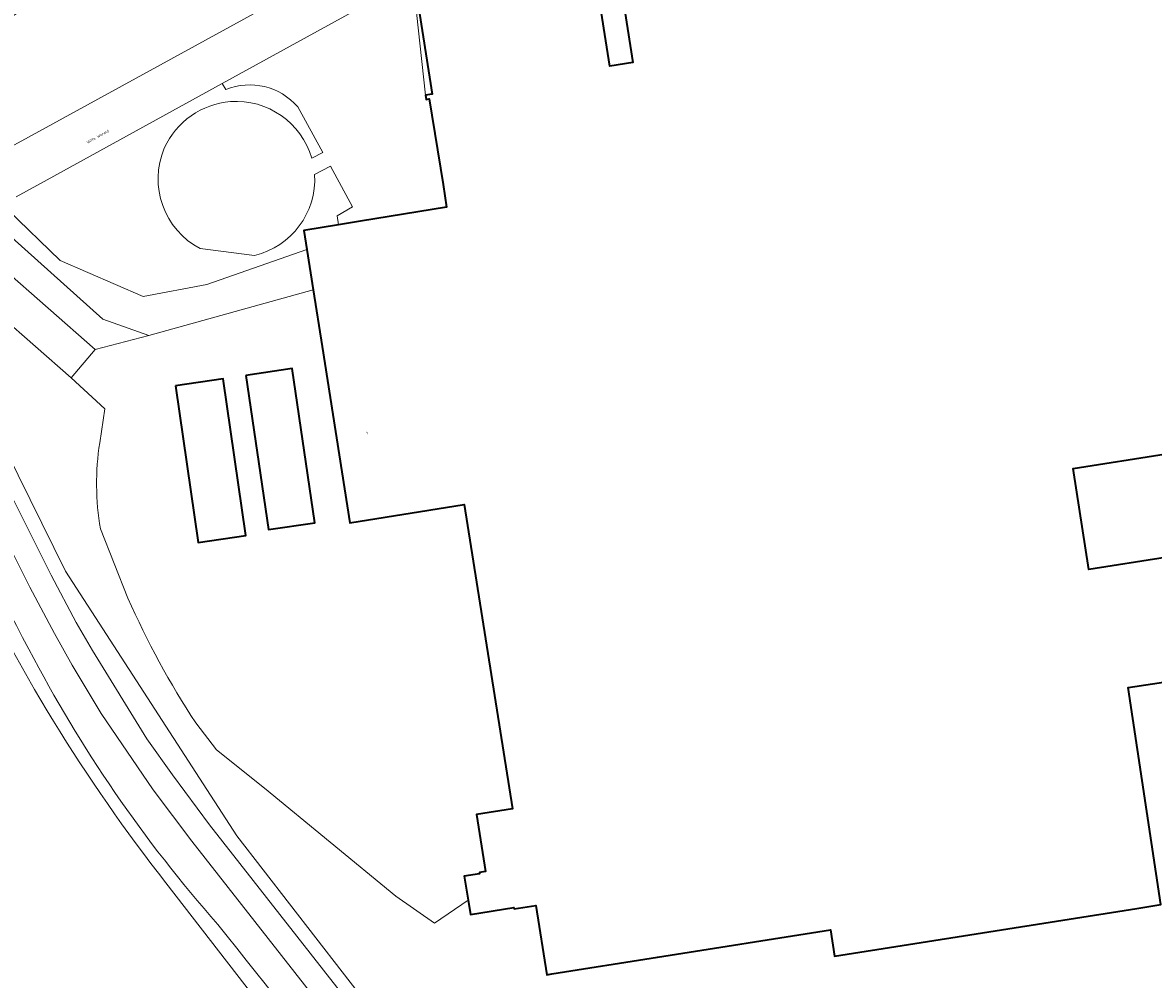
# Model space of a CAD drawing. Header units: metres. Extents: x 197700 to 204338, y 317132 to 325229.
# Tile 356 of 656: x 199449 to 199596, y 320661 to 320785. Entities that reach past the tile are written whole.
import ezdxf
from ezdxf.enums import TextEntityAlignment as Align

# ---------------------------------------------------------------- set-up
doc = ezdxf.new("R2010")
doc.units = ezdxf.units.M
for name, color, linetype, lineweight in [('B-WE-GR-BOS_GEMENGD-GV', 40, 'Continuous', 13), ('B-WE-GR-BOS_LOOF-GV', 40, 'Continuous', 13), ('B-WE-GR-GROENVOORZIENING-GV', 80, 'Continuous', 18), ('B-WE-OG-BEBOUWING-GV', 7, 'Continuous', 35), ('B-WE-OG-BEBOUWING-T18', 10, 'Continuous', 18), ('B-WE-OG-TERREIN_CULTUURSCHEIDING-GV', 7, 'Continuous', 18), ('B-WE-OG-TERREIN_ERF-GV', 7, 'Continuous', 18), ('B-WE-OG-TOPOGRAFIE-T18', 10, 'Continuous', 18), ('B-WE-VH-ONVERHARD-GV', 252, 'Continuous', 18), ('B-WE-VH-VERHARDING_ASFALT-GV', 252, 'Continuous', 18), ('B-WE-VH-VERHARDING_GESLOTEN-GV', 252, 'Continuous', 18)]:
    doc.layers.add(name, color=color, linetype=linetype, lineweight=lineweight)
doc.styles.add('NLCS-ISO-M200-T18', font='NLCS-ISO.ttf', dxfattribs={"height": 0.36})

msp = doc.modelspace()

# ---------------------------------------------------------------- linework, layer by layer
at = {"layer": 'B-WE-GR-BOS_GEMENGD-GV'}
msp.add_lwpolyline([(199468.056, 320673.223, -0.0570335), (199441.435, 320716.629)], format="xyb", dxfattribs=at)
msp.add_lwpolyline([(199472.411, 320617.623), (199474.103, 320618.732), (199475.084, 320617.234), (199473.393, 320616.125), (199473.788, 320615.524), (199476.784, 320618.34), (199488.759, 320629.439), (199490.865, 320631.396), (199490.96, 320631.27), (199492.119, 320632.162), (199491.914, 320632.438), (199496.677, 320636.248), (199468.056, 320673.223)], dxfattribs=at)
at = {"layer": 'B-WE-GR-BOS_LOOF-GV'}
msp.add_lwpolyline([(199412.915, 320944.741), (199387.422, 320909.395), (199385.59, 320899.213), (199387.751, 320883.766), (199387.567, 320878.77), (199403.811, 320838.384), (199427.201, 320780.568), (199441.292, 320764.945), (199443.927, 320766.386), (199482.653, 320787.604), (199482.576, 320787.783), (199475.783, 320786.178)], dxfattribs=at)
msp.add_lwpolyline([(199450.27, 320787.399, -0.3098357), (199441.629, 320784.613)], format="xyb", dxfattribs=at)
at = {"layer": 'B-WE-GR-GROENVOORZIENING-GV'}
for points in [[(199486.31, 320755.27), (199473.339, 320750.739), (199465.11, 320749.202), (199454.367, 320753.84), (199447.597, 320760.414), (199448.08, 320756.825), (199459.897, 320746.25), (199465.843, 320744.142), (199487.133, 320750.042)], [(199521.949, 320619.254), (199521.592, 320622.056), (199477.249, 320679.306), (199455.072, 320713.602), (199444.319, 320735.345), (199436.547, 320754.115), (199435.68, 320753.155), (199443.602, 320733.703), (199447.72, 320724.058), (199453.188, 320713.073), (199456.436, 320706.978), (199458.546, 320703.348), (199465.595, 320691.892), (199468.89, 320687.203), (199473.718, 320680.731)]]:
    msp.add_lwpolyline(points, close=True, dxfattribs=at)
at = {"layer": 'B-WE-OG-BEBOUWING-GV'}
for points in [[(199527.488, 320786.128), (199528.544, 320779.524), (199525.555, 320779.052), (199523.921, 320789.471)], [(199500.897, 320785.86), (199502.536, 320775.41), (199501.676, 320775.274), (199501.766, 320774.729), (199502.17, 320774.796), (199503.95, 320763.692), (199504.417, 320760.776), (199493.276, 320758.943), (199490.399, 320758.47), (199485.922, 320757.733), (199486.31, 320755.27), (199487.133, 320750.042), (199488.286, 320742.724), (199491.885, 320719.874), (199506.71, 320722.254), (199512.937, 320682.812), (199508.294, 320682.08), (199509.46, 320674.691), (199508.67, 320674.566), (199508.694, 320674.418), (199506.708, 320674.105), (199507.202, 320670.98), (199507.493, 320669.136), (199513.143, 320670.028), (199513.169, 320669.86), (199515.974, 320670.303), (199517.392, 320661.324), (199518.028, 320661.424), (199531.712, 320663.585), (199554.137, 320667.125), (199554.672, 320663.737), (199593.827, 320669.918), (199596.94, 320670.41), (199592.71, 320698.522), (199598.145, 320699.34)], [(199597.501, 320715.358), (199587.62, 320713.811), (199585.566, 320726.926), (199597.63, 320728.788)]]:
    msp.add_lwpolyline(points, dxfattribs=at)
for points in [[(199478.416, 320738.966), (199481.344, 320719.009), (199487.336, 320719.888), (199484.408, 320739.845)], [(199469.285, 320737.614), (199472.219, 320717.316), (199478.404, 320718.21), (199475.47, 320738.508)]]:
    msp.add_lwpolyline(points, close=True, dxfattribs=at)
at = {"layer": 'B-WE-OG-TERREIN_CULTUURSCHEIDING-GV'}
msp.add_lwpolyline([(199612.226, 320500), (199608.061, 320504.679), (199581.366, 320538.217), (199556.954, 320569.533), (199471.402, 320678.632), (199466.387, 320685.274), (199459.657, 320695.169), (199455.913, 320701.434), (199453.618, 320705.516), (199450.413, 320711.549), (199446.832, 320718.724), (199442.839, 320727.359), (199440.67, 320732.438), (199433.353, 320750.735), (199431.226, 320755.613), (199429.904, 320758.884), (199428.655, 320762.38), (199426.687, 320764.115), (199425.662, 320766.682), (199423.032, 320769.464), (199422.117, 320769.073), (199427.566, 320753.968)], dxfattribs=at)
for points in [[(199427.566, 320753.968, 0.0319349), (199450.308, 320703.494)], [(199450.308, 320703.494, 0.0606426), (199474.778, 320667.853)], [(199474.778, 320667.853, -0.0031234), (199552.581, 320568.813)]]:
    msp.add_lwpolyline(points, format="xyb", dxfattribs=at)
at = {"layer": 'B-WE-OG-TERREIN_ERF-GV'}
for points in [[(199530.172, 320794.943), (199500.046, 320790.371), (199501.676, 320775.274), (199502.536, 320775.41), (199500.897, 320785.86), (199523.921, 320789.471), (199525.555, 320779.052), (199528.544, 320779.524), (199527.488, 320786.128), (199534.714, 320787.383), (199533.894, 320791.352)], [(199490.399, 320758.47), (199493.276, 320758.943), (199504.417, 320760.776), (199503.95, 320763.692), (199502.17, 320774.796), (199501.766, 320774.729), (199501.676, 320775.274), (199500.046, 320790.371), (199475.351, 320776.777), (199475.809, 320775.99)], [(199475.809, 320775.99), (199475.351, 320776.777), (199452.685, 320764.301), (199448.646, 320762.096)], [(199486.944, 320767.118), (199488.402, 320767.858), (199485.124, 320773.768)], [(199485.124, 320773.768), (199488.402, 320767.858), (199486.944, 320767.118)], [(199458.887, 320742.341), (199465.843, 320744.142), (199459.897, 320746.25), (199448.08, 320756.825), (199447.597, 320760.414), (199454.367, 320753.84), (199465.11, 320749.202), (199473.339, 320750.739), (199486.31, 320755.27), (199485.922, 320757.733), (199490.399, 320758.47), (199490.254, 320759.641), (199492.231, 320760.821), (199489.385, 320766.085), (199487.313, 320764.989)], [(199487.313, 320764.989), (199489.385, 320766.085), (199492.231, 320760.821), (199490.254, 320759.641), (199490.399, 320758.47)], [(199435.643, 320756.297), (199435.667, 320756.238), (199436.547, 320754.115), (199444.319, 320735.345), (199455.072, 320713.602), (199477.249, 320679.306), (199521.592, 320622.056), (199520.97, 320626.942), (199526.556, 320624.221), (199529.876, 320627.217), (199530.847, 320626.14), (199537.243, 320629.711), (199544.178, 320626.675), (199555.555, 320617.566), (199570.29, 320629.589), (199582.534, 320639.579), (199587.193, 320644.893), (199606.371, 320657.364)], [(199459.482, 320730.24), (199460.142, 320734.619), (199455.781, 320738.646), (199437.248, 320754.891), (199435.643, 320756.297)], [(199479.539, 320754.52), (199472.501, 320755.397)], [(199472.501, 320755.397), (199479.539, 320754.52)], [(199446.723, 320753.023), (199458.887, 320742.341)], [(199597.63, 320728.788), (199585.566, 320726.926), (199587.62, 320713.811), (199597.501, 320715.358)], [(199463.136, 320710.124), (199459.579, 320719.081)], [(199598.145, 320699.34), (199592.71, 320698.522), (199596.94, 320670.41), (199593.827, 320669.918), (199554.672, 320663.737), (199554.137, 320667.125), (199531.712, 320663.585), (199518.028, 320661.424), (199517.392, 320661.324), (199515.974, 320670.303), (199513.169, 320669.86), (199513.143, 320670.028), (199507.493, 320669.136), (199507.202, 320670.98), (199502.85, 320667.995), (199497.845, 320671.499), (199480.823, 320685.487), (199474.602, 320690.444), (199471.923, 320693.944)]]:
    msp.add_lwpolyline(points, dxfattribs=at)
for points in [[(199485.124, 320773.768, 0.3224525), (199475.809, 320775.99)], [(199475.809, 320775.99, -0.3224525), (199485.124, 320773.768)], [(199467.851, 320768.405, -0.2752434), (199476.435, 320774.447)], [(199476.435, 320774.447, 0.2752434), (199467.851, 320768.405)], [(199476.435, 320774.447, -0.3522985), (199486.944, 320767.118)], [(199486.944, 320767.118, 0.3522985), (199476.435, 320774.447)], [(199472.501, 320755.397, -0.3888353), (199467.851, 320768.405)], [(199467.851, 320768.405, 0.3888353), (199472.501, 320755.397)], [(199487.313, 320764.989, -0.3641368), (199479.539, 320754.52)], [(199479.539, 320754.52, 0.3641368), (199487.313, 320764.989)], [(199459.579, 320719.081, -0.0812806), (199459.482, 320730.24)], [(199471.923, 320693.944, -0.0415123), (199463.136, 320710.124)]]:
    msp.add_lwpolyline(points, format="xyb", dxfattribs=at)
at = {"layer": 'B-WE-VH-ONVERHARD-GV'}
for points in [[(199450.308, 320703.494, -0.0319349), (199427.566, 320753.968)], [(199441.435, 320716.629, 0.0570335), (199468.056, 320673.223)], [(199474.778, 320667.853, -0.0606426), (199450.308, 320703.494)], [(199552.581, 320568.813, 0.0031234), (199474.778, 320667.853)]]:
    msp.add_lwpolyline(points, format="xyb", dxfattribs=at)
msp.add_lwpolyline([(199468.056, 320673.223), (199496.677, 320636.248)], dxfattribs=at)
at = {"layer": 'B-WE-VH-VERHARDING_ASFALT-GV'}
for points in [[(199490.787, 320792.179), (199486.197, 320789.512), (199482.653, 320787.604), (199443.927, 320766.386), (199441.292, 320764.945), (199439.316, 320763.865)], [(199448.646, 320762.096), (199452.685, 320764.301), (199475.351, 320776.777), (199500.046, 320790.371), (199499.839, 320792.459)], [(199598.985, 320520.803), (199583.816, 320540.126), (199559.52, 320571.365), (199528.217, 320611.264), (199521.949, 320619.254), (199473.718, 320680.731), (199468.89, 320687.203), (199465.595, 320691.892), (199458.546, 320703.348), (199456.436, 320706.978), (199453.188, 320713.073), (199447.72, 320724.058)], [(199446.832, 320718.724), (199450.413, 320711.549), (199453.618, 320705.516), (199455.913, 320701.434), (199459.657, 320695.169), (199466.387, 320685.274), (199471.402, 320678.632), (199556.954, 320569.533), (199581.366, 320538.217), (199608.061, 320504.679)]]:
    msp.add_lwpolyline(points, dxfattribs=at)
at = {"layer": 'B-WE-VH-VERHARDING_GESLOTEN-GV'}
for points in [[(199441.629, 320784.613, 0.3098357), (199450.27, 320787.399)], [(199459.482, 320730.24, 0.0812806), (199459.579, 320719.081)], [(199463.136, 320710.124, 0.0415123), (199471.923, 320693.944)]]:
    msp.add_lwpolyline(points, format="xyb", dxfattribs=at)
for points in [[(199458.887, 320742.341), (199446.723, 320753.023), (199434.072, 320764.092), (199431.36, 320766.641), (199435.643, 320756.297), (199437.248, 320754.891), (199455.781, 320738.646)], [(199478.416, 320738.966), (199484.408, 320739.845), (199487.336, 320719.888), (199481.344, 320719.009)], [(199469.285, 320737.614), (199475.47, 320738.508), (199478.404, 320718.21), (199472.219, 320717.316)]]:
    msp.add_lwpolyline(points, close=True, dxfattribs=at)
for points in [[(199488.286, 320742.724), (199487.133, 320750.042), (199465.843, 320744.142), (199458.887, 320742.341), (199455.781, 320738.646), (199460.142, 320734.619), (199459.482, 320730.24)], [(199471.923, 320693.944), (199474.602, 320690.444), (199480.823, 320685.487), (199497.845, 320671.499), (199502.85, 320667.995), (199507.202, 320670.98), (199506.708, 320674.105), (199508.694, 320674.418), (199508.67, 320674.566), (199509.46, 320674.691), (199508.294, 320682.08), (199512.937, 320682.812), (199506.71, 320722.254), (199491.885, 320719.874), (199488.286, 320742.724)], [(199459.579, 320719.081), (199463.136, 320710.124)]]:
    msp.add_lwpolyline(points, dxfattribs=at)

# ---------------------------------------------------------------- texts
at = {"layer": 'B-WE-OG-BEBOUWING-T18', "style": 'NLCS-ISO-M200-T18'}
msp.add_text('1', height=0.36, rotation=8.9, dxfattribs=at).set_placement((199494.104, 320731.494), align=Align.MIDDLE)
at = {"layer": 'B-WE-OG-TOPOGRAFIE-T18', "style": 'NLCS-ISO-M200-T18'}
msp.add_text('Witte Wereld', height=0.36, rotation=28.8, dxfattribs=at).set_placement((199459.214, 320769.904), align=Align.MIDDLE)

doc.saveas('drawing.dxf')
